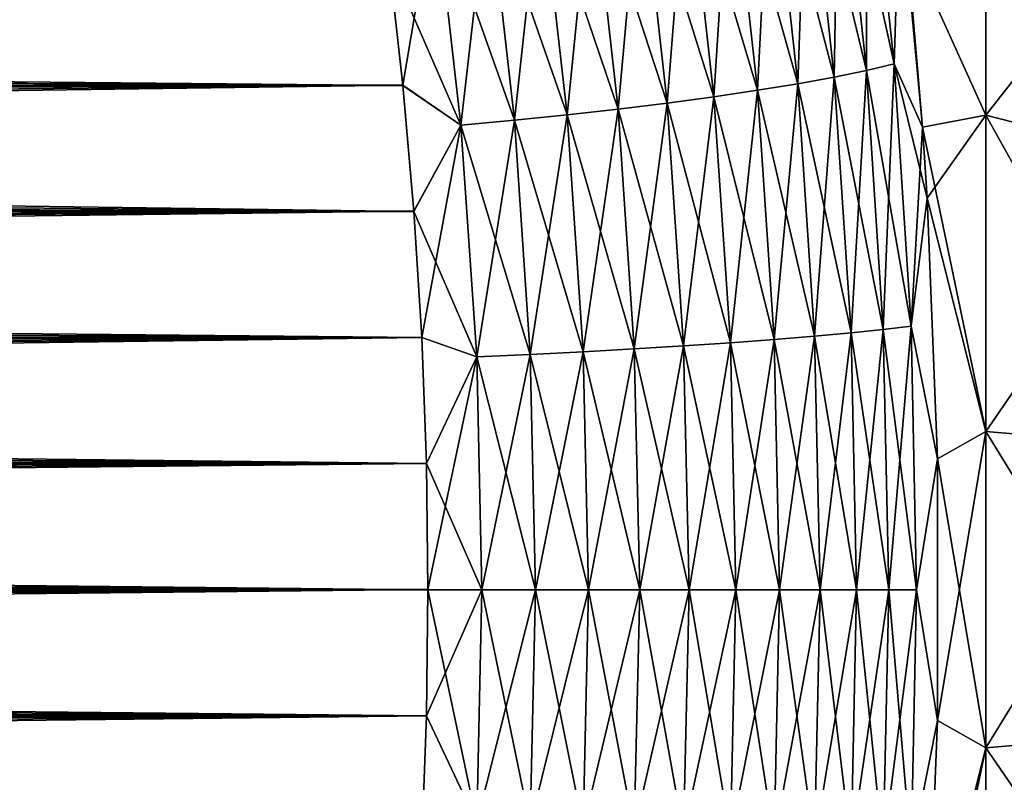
# Model space of a CAD drawing. Header units: metres. Extents: x -61 to 49, y -32 to 32.
# Tile 297 of 343: x 41.7 to 45.4, y -0.72 to 2.14. Entities that reach past the tile are written whole.
import ezdxf

# ---------------------------------------------------------------- set-up
doc = ezdxf.new("R2010")
doc.units = ezdxf.units.M
doc.layers.add('solid_K_27_40_10_000Y34', color=7, linetype='CONTINUOUS')

msp = doc.modelspace()

# ---------------------------------------------------------------- linework, layer by layer
at = {"layer": 'solid_K_27_40_10_000Y34'}
for points in [[(45.029476, 2.4433, -19.133783), (45.328068, 2.962006, -18.321053), (45.328068, 1.782086, -18.473186)], [(45.029476, 2.4433, 19.133783), (45.328068, 1.782086, 18.473186), (45.328068, 2.962006, 18.321053)], [(45.328068, 2.962006, -18.321053), (46.023605, 2.667591, -16.49999), (46.023605, 1.604952, -16.637003)], [(45.328068, 1.782086, -18.473186), (45.328068, 2.962006, -18.321053), (46.023605, 1.604952, -16.637003)], [(45.328068, 2.962006, 18.321053), (45.328068, 1.782086, 18.473186), (46.023605, 2.667591, 16.49999)], [(44.87878, 2.952369, -19.394241), (44.983616, 1.975737, -19.271534), (44.775314, 2.915525, -19.565086)], [(44.87878, 2.952368, 19.394241), (44.775314, 2.915524, 19.565086), (44.879711, 1.951037, 19.44429)], [(45.004276, 2.656291, -19.166079), (44.983616, 1.975737, -19.271534), (44.87878, 2.952369, -19.394241)], [(44.983616, 1.975737, 19.271534), (44.87878, 2.952368, 19.394241), (44.879711, 1.951037, 19.44429)], [(45.004276, 2.656292, 19.166079), (44.87878, 2.952368, 19.394241), (44.983616, 1.975737, 19.271534)], [(44.775314, 2.915525, -19.565086), (44.879711, 1.951037, -19.44429), (44.654831, 2.878217, -19.724283)], [(44.775314, 2.915524, 19.565086), (44.654831, 2.878216, 19.724281), (44.758724, 1.926016, 19.605495)], [(44.879711, 1.951037, 19.44429), (44.775314, 2.915524, 19.565086), (44.758724, 1.926016, 19.605495)], [(44.983616, 1.975737, -19.271534), (44.879711, 1.951037, -19.44429), (44.775314, 2.915525, -19.565086)], [(44.654831, 2.878217, -19.724283), (44.758724, 1.926017, -19.605495), (44.518578, 2.840831, -19.870188)], [(44.654831, 2.878216, 19.724281), (44.518578, 2.84083, 19.870188), (44.621899, 1.900934, 19.753485)], [(44.758724, 1.926016, 19.605495), (44.654831, 2.878216, 19.724281), (44.621899, 1.900934, 19.753485)], [(44.879711, 1.951037, -19.44429), (44.758724, 1.926017, -19.605495), (44.654831, 2.878217, -19.724283)], [(44.518578, 2.840831, -19.870188), (44.621899, 1.900935, -19.753487), (44.367958, 2.803752, -20.001295)], [(44.518578, 2.84083, 19.870188), (44.367958, 2.80375, 20.001295), (44.47065, 1.876048, 19.886736)], [(44.621899, 1.900934, 19.753485), (44.518578, 2.84083, 19.870188), (44.47065, 1.876048, 19.886736)], [(44.758724, 1.926017, -19.605495), (44.621899, 1.900935, -19.753487), (44.518578, 2.840831, -19.870188)], [(44.367958, 2.803752, -20.001295), (44.47065, 1.876049, -19.886736), (44.204525, 2.767363, -20.116257)], [(44.367958, 2.80375, 20.001295), (44.204525, 2.767361, 20.116257), (44.306538, 1.851616, 20.00387)], [(44.47065, 1.876048, 19.886736), (44.367958, 2.80375, 20.001295), (44.306538, 1.851616, 20.00387)], [(44.621899, 1.900935, -19.753487), (44.47065, 1.876049, -19.886736), (44.367958, 2.803752, -20.001295)], [(44.204525, 2.767363, -20.116257), (44.306538, 1.851618, -20.00387), (44.029961, 2.732041, -20.213886)], [(44.204525, 2.767361, 20.116257), (44.029961, 2.732039, 20.213886), (44.131248, 1.827891, 20.103682)], [(44.306538, 1.851616, 20.00387), (44.204525, 2.767361, 20.116257), (44.131248, 1.827891, 20.103682)], [(44.47065, 1.876049, -19.886736), (44.306538, 1.851618, -20.00387), (44.204525, 2.767363, -20.116257)], [(44.029961, 2.732041, -20.213886), (44.131248, 1.827893, -20.103683), (43.846069, 2.698147, -20.293173)], [(44.029961, 2.732039, 20.213886), (43.846069, 2.698145, 20.293173), (43.946594, 1.805116, 20.185143)], [(44.131248, 1.827891, 20.103682), (44.029961, 2.732039, 20.213886), (43.946594, 1.805116, 20.185143)], [(44.306538, 1.851618, -20.00387), (44.131248, 1.827893, -20.103683), (44.029961, 2.732041, -20.213886)], [(43.654751, 2.666032, -20.353304), (43.754482, 1.783527, -20.24741), (43.45797, 2.636026, -20.393656)], [(43.654751, 2.66603, 20.353304), (43.45797, 2.636024, 20.393656), (43.556889, 1.763342, 20.289843)], [(43.754482, 1.783525, 20.24741), (43.654751, 2.66603, 20.353304), (43.556889, 1.763342, 20.289843)], [(43.846069, 2.698147, -20.293173), (43.946594, 1.805117, -20.185143), (43.654751, 2.666032, -20.353304)], [(43.846069, 2.698145, 20.293173), (43.654751, 2.66603, 20.353304), (43.754482, 1.783525, 20.24741)], [(43.946594, 1.805117, -20.185143), (43.754482, 1.783527, -20.24741), (43.654751, 2.666032, -20.353304)], [(43.946594, 1.805116, 20.185143), (43.846069, 2.698145, 20.293173), (43.754482, 1.783525, 20.24741)], [(44.131248, 1.827893, -20.103683), (43.946594, 1.805117, -20.185143), (43.846069, 2.698147, -20.293173)], [(45.328068, 1.782086, 18.473186), (46.023605, 1.604952, 16.637003), (46.023605, 2.667591, 16.49999)], [(43.45797, 2.636026, -20.393656), (43.556889, 1.763344, -20.289843), (43.257759, 2.608441, -20.413815)], [(43.45797, 2.636024, 20.393656), (43.257759, 2.608439, 20.413815), (43.355854, 1.744775, 20.312004)], [(43.556889, 1.763342, 20.289843), (43.45797, 2.636024, 20.393656), (43.355854, 1.744775, 20.312004)], [(43.754482, 1.783527, -20.24741), (43.556889, 1.763344, -20.289843), (43.45797, 2.636026, -20.393656)], [(45.004276, 2.656292, 19.166079), (44.983616, 1.975737, 19.271534), (45.090019, 1.737686, 19.064695)], [(45.004276, 2.656291, -19.166079), (45.090019, 1.737685, -19.064695), (44.983616, 1.975737, -19.271534)], [(45.004276, 2.656292, 19.166079), (45.090019, 1.737686, 19.064695), (45.029476, 2.4433, 19.133783)], [(45.004276, 2.656291, -19.166079), (45.029476, 2.4433, -19.133783), (45.090019, 1.737685, -19.064695)], [(43.257759, 2.608439, 20.413815), (43.084648, 2.367738, 20.384573), (43.137783, 1.89485, 20.33)], [(43.257759, 2.608441, -20.413815), (43.355854, 1.744777, -20.312004), (43.084679, 2.367485, -20.384541)], [(43.355854, 1.744775, 20.312004), (43.257759, 2.608439, 20.413815), (43.137783, 1.89485, 20.33)], [(43.556889, 1.763344, -20.289843), (43.355854, 1.744777, -20.312004), (43.257759, 2.608441, -20.413815)], [(45.090019, 1.737685, -19.064695), (45.029476, 2.4433, -19.133783), (45.328068, 1.782086, -18.473186)], [(45.029476, 2.4433, 19.133783), (45.090019, 1.737686, 19.064695), (45.328068, 1.782086, 18.473186)], [(43.084648, 2.367738, 20.384573), (9.719599, 2.208937, 19.199072), (9.554608, 2.044169, 19.173697)], [(43.137783, 1.89485, 20.33), (43.084648, 2.367738, 20.384573), (9.554608, 2.044169, 19.173697)], [(43.084679, 2.367485, -20.384541), (43.13781, 1.894571, -20.329971), (9.720771, 2.210061, -19.199253)], [(43.355854, 1.744777, -20.312004), (43.13781, 1.894571, -20.329971), (43.084679, 2.367485, -20.384541)], [(43.13781, 1.894571, -20.329971), (9.555717, 2.045319, -19.173866), (9.720771, 2.210061, -19.199253)], [(43.137783, 1.89485, 20.33), (9.554608, 2.044169, 19.173697), (9.405478, 1.882873, 19.150776)], [(43.13781, 1.894571, -20.329971), (9.406517, 1.884046, -19.150936), (9.555717, 2.045319, -19.173866)], [(44.983616, 1.975737, -19.271534), (45.046825, 0.990136, -19.197395), (44.879711, 1.951037, -19.44429)], [(44.983616, 1.975737, 19.271534), (44.879711, 1.951037, 19.44429), (44.942654, 0.977743, 19.371311)], [(45.046825, 0.990135, 19.197397), (44.983616, 1.975737, 19.271534), (44.942654, 0.977743, 19.371311)], [(44.983616, 1.975737, -19.271534), (45.090019, 1.737685, -19.064695), (45.107521, 1.47117, -19.044703)], [(44.983616, 1.975737, -19.271534), (45.107521, 1.47117, -19.044703), (45.046825, 0.990136, -19.197395)], [(45.046825, 0.990135, 19.197397), (45.090019, 1.737686, 19.064695), (44.983616, 1.975737, 19.271534)], [(44.758724, 1.926017, -19.605495), (44.821362, 0.965189, -19.533733), (44.621899, 1.900935, -19.753487)], [(44.758724, 1.926016, 19.605495), (44.621899, 1.900934, 19.753485), (44.684189, 0.952599, 19.682987)], [(44.821362, 0.965188, 19.533733), (44.758724, 1.926016, 19.605495), (44.684189, 0.952599, 19.682987)], [(44.879711, 1.951037, -19.44429), (44.942657, 0.977744, -19.371311), (44.758724, 1.926017, -19.605495)], [(44.879711, 1.951037, 19.44429), (44.758724, 1.926016, 19.605495), (44.821362, 0.965188, 19.533733)], [(44.942657, 0.977744, -19.371311), (44.821362, 0.965189, -19.533733), (44.758724, 1.926017, -19.605495)], [(44.942654, 0.977743, 19.371311), (44.879711, 1.951037, 19.44429), (44.821362, 0.965188, 19.533733)], [(45.046825, 0.990136, -19.197395), (44.942657, 0.977744, -19.371311), (44.879711, 1.951037, -19.44429)], [(43.137783, 1.89485, 20.33), (9.153586, 1.57132, 19.111929), (9.049456, 1.421684, 19.0958)], [(43.178986, 1.4216, 20.287624), (43.137783, 1.89485, 20.33), (9.049456, 1.421684, 19.0958)], [(43.137783, 1.89485, 20.33), (9.272296, 1.725054, 19.130219), (9.153586, 1.57132, 19.111929)], [(43.137783, 1.89485, 20.33), (9.405478, 1.882873, 19.150776), (9.272296, 1.725054, 19.130219)], [(43.13781, 1.894571, -20.329971), (43.179008, 1.421291, -20.2876), (9.406517, 1.884046, -19.150936)], [(43.355854, 1.744775, 20.312004), (43.137783, 1.89485, 20.33), (43.178986, 1.4216, 20.287624)], [(43.355854, 1.744777, -20.312004), (43.179008, 1.421291, -20.2876), (43.13781, 1.894571, -20.329971)], [(44.621899, 1.900935, -19.753487), (44.684189, 0.9526, -19.682987), (44.47065, 1.876049, -19.886736)], [(44.621899, 1.900934, 19.753485), (44.47065, 1.876048, 19.886736), (44.532558, 0.940105, 19.817535)], [(44.684189, 0.952599, 19.682987), (44.621899, 1.900934, 19.753485), (44.532558, 0.940105, 19.817535)], [(44.821362, 0.965189, -19.533733), (44.684189, 0.9526, -19.682987), (44.621899, 1.900935, -19.753487)], [(43.179008, 1.421291, -20.2876), (9.27326, 1.72625, -19.130367), (9.406517, 1.884046, -19.150936)], [(44.306538, 1.851618, -20.00387), (44.368031, 0.927839, -19.935989), (44.131248, 1.827893, -20.103683)], [(44.306538, 1.851616, 20.00387), (44.131248, 1.827891, 20.103682), (44.192303, 0.915921, 20.037127)], [(44.368031, 0.927837, 19.935989), (44.306538, 1.851616, 20.00387), (44.192303, 0.915921, 20.037127)], [(44.47065, 1.876049, -19.886736), (44.532558, 0.940107, -19.817535), (44.306538, 1.851618, -20.00387)], [(44.47065, 1.876048, 19.886736), (44.306538, 1.851616, 20.00387), (44.368031, 0.927837, 19.935989)], [(44.532558, 0.940107, -19.817535), (44.368031, 0.927839, -19.935989), (44.306538, 1.851618, -20.00387)], [(44.532558, 0.940105, 19.817535), (44.47065, 1.876048, 19.886736), (44.368031, 0.927837, 19.935989)], [(44.684189, 0.9526, -19.682987), (44.532558, 0.940107, -19.817535), (44.47065, 1.876049, -19.886736)], [(44.131248, 1.827893, -20.103683), (44.192303, 0.915922, -20.037127), (43.946594, 1.805117, -20.185143)], [(44.131248, 1.827891, 20.103682), (43.946594, 1.805116, 20.185143), (44.007187, 0.904478, 20.119904)], [(44.192303, 0.915921, 20.037127), (44.131248, 1.827891, 20.103682), (44.007187, 0.904478, 20.119904)], [(44.368031, 0.927839, -19.935989), (44.192303, 0.915922, -20.037127), (44.131248, 1.827893, -20.103683)], [(43.754482, 1.783527, -20.24741), (43.814594, 0.89363, -20.18347), (43.556889, 1.763344, -20.289843)], [(43.754482, 1.783525, 20.24741), (43.556889, 1.763342, 20.289843), (43.616505, 0.883482, 20.227167)], [(43.814594, 0.893628, 20.18347), (43.754482, 1.783525, 20.24741), (43.616505, 0.883482, 20.227167)], [(43.946594, 1.805117, -20.185143), (44.007187, 0.90448, -20.119904), (43.754482, 1.783527, -20.24741)], [(43.946594, 1.805116, 20.185143), (43.754482, 1.783525, 20.24741), (43.814594, 0.893628, 20.18347)], [(44.007187, 0.90448, -20.119904), (43.814594, 0.89363, -20.18347), (43.754482, 1.783527, -20.24741)], [(44.007187, 0.904478, 20.119904), (43.946594, 1.805116, 20.185143), (43.814594, 0.893628, 20.18347)], [(44.192303, 0.915922, -20.037127), (44.007187, 0.90448, -20.119904), (43.946594, 1.805117, -20.185143)], [(45.090019, 1.737685, -19.064695), (45.328068, 1.782086, -18.473186), (45.328068, 0.594843, -18.54941)], [(45.090019, 1.737686, 19.064695), (45.107521, 1.471169, 19.044703), (45.328068, 1.782086, 18.473186)], [(45.107521, 1.471169, 19.044703), (45.328068, 0.594843, 18.54941), (45.328068, 1.782086, 18.473186)], [(45.328068, 1.782086, -18.473186), (46.023605, 1.604952, -16.637003), (46.023605, 0.535718, -16.70565)], [(45.328068, 0.594843, -18.54941), (45.328068, 1.782086, -18.473186), (46.023605, 0.535718, -16.70565)], [(45.328068, 1.782086, 18.473186), (45.328068, 0.594843, 18.54941), (46.023605, 1.604952, 16.637003)], [(43.355854, 1.744775, 20.312004), (43.178986, 1.4216, 20.287624), (43.208366, 0.94795, 20.257383)], [(43.355854, 1.744777, -20.312004), (43.414967, 0.874147, -20.250546), (43.179008, 1.421291, -20.2876)], [(43.414967, 0.874145, 20.250546), (43.355854, 1.744775, 20.312004), (43.208366, 0.94795, 20.257383)], [(43.556889, 1.763344, -20.289843), (43.616505, 0.883484, -20.227167), (43.355854, 1.744777, -20.312004)], [(43.556889, 1.763342, 20.289843), (43.355854, 1.744775, 20.312004), (43.414967, 0.874145, 20.250546)], [(43.616505, 0.883484, -20.227167), (43.414967, 0.874147, -20.250546), (43.355854, 1.744777, -20.312004)], [(43.616505, 0.883482, 20.227167), (43.556889, 1.763342, 20.289843), (43.414967, 0.874145, 20.250546)], [(43.814594, 0.89363, -20.18347), (43.616505, 0.883484, -20.227167), (43.556889, 1.763344, -20.289843)], [(43.179008, 1.421291, -20.2876), (9.154469, 1.572526, -19.112066), (9.27326, 1.72625, -19.130367)], [(45.046825, 0.990135, 19.197397), (45.107521, 1.471169, 19.044703), (45.090019, 1.737686, 19.064695)], [(45.107521, 1.47117, -19.044703), (45.090019, 1.737685, -19.064695), (45.328068, 0.594843, -18.54941)], [(45.328068, 0.594843, 18.54941), (46.023605, 0.535718, 16.70565), (46.023605, 1.604952, 16.637003)], [(43.179008, 1.421291, -20.2876), (9.050252, 1.422885, -19.095924), (9.154469, 1.572526, -19.112066)], [(45.046825, 0.990136, -19.197395), (45.107521, 1.47117, -19.044703), (45.146774, 0.491462, -18.999849)], [(45.046825, 0.990135, 19.197397), (45.146774, 0.491461, 18.999847), (45.107521, 1.471169, 19.044703)], [(45.146774, 0.491462, -18.999849), (45.107521, 1.47117, -19.044703), (45.328068, 0.594843, -18.54941)], [(45.107521, 1.471169, 19.044703), (45.146774, 0.491461, 18.999847), (45.328068, 0.594843, 18.54941)], [(43.178986, 1.4216, 20.287624), (8.879306, 1.135664, 19.069477), (8.811363, 0.998765, 19.058968)], [(43.208366, 0.94795, 20.257383), (43.178986, 1.4216, 20.287624), (8.811363, 0.998765, 19.058968)], [(43.178986, 1.4216, 20.287624), (8.958002, 1.276424, 19.081682), (8.879306, 1.135664, 19.069477)], [(43.178986, 1.4216, 20.287624), (9.049456, 1.421684, 19.0958), (8.958002, 1.276424, 19.081682)], [(43.179008, 1.421291, -20.2876), (8.958708, 1.27761, -19.081793), (9.050252, 1.422885, -19.095924)], [(43.179008, 1.421291, -20.2876), (43.208382, 0.947617, -20.257368), (8.958708, 1.27761, -19.081793)], [(43.414967, 0.874147, -20.250546), (43.208382, 0.947617, -20.257368), (43.179008, 1.421291, -20.2876)], [(43.208382, 0.947617, -20.257368), (8.879918, 1.136821, -19.069571), (8.958708, 1.27761, -19.081793)], [(43.208382, 0.947617, -20.257368), (8.811888, 0.999896, -19.05905), (8.879918, 1.136821, -19.069571)], [(43.208382, 0.947617, -20.257368), (8.754532, 0.866907, -19.050137), (8.811888, 0.999896, -19.05905)], [(43.208366, 0.94795, 20.257383), (8.811363, 0.998765, 19.058968), (8.754088, 0.865796, 19.050068)], [(44.821362, 0.965189, -19.533733), (44.842281, 0, -19.509737), (44.684189, 0.9526, -19.682987)], [(44.821362, 0.965188, 19.533733), (44.684189, 0.952599, 19.682987), (44.704998, -0.000001, 19.659416)], [(44.842281, 0, 19.509737), (44.821362, 0.965188, 19.533733), (44.704998, -0.000001, 19.659416)], [(44.942657, 0.977744, -19.371311), (44.96368, 0, -19.346909), (44.821362, 0.965189, -19.533733)], [(44.942654, 0.977743, 19.371311), (44.821362, 0.965188, 19.533733), (44.842281, 0, 19.509737)], [(44.96368, 0, -19.346909), (44.842281, 0, -19.509737), (44.821362, 0.965189, -19.533733)], [(44.96368, 0, 19.346909), (44.942654, 0.977743, 19.371311), (44.842281, 0, 19.509737)], [(45.046825, 0.990135, 19.197397), (44.942654, 0.977743, 19.371311), (44.96368, 0, 19.346909)], [(45.046825, 0.990136, -19.197395), (45.06794, 0, -19.172606), (44.942657, 0.977744, -19.371311)], [(45.06794, 0, -19.172606), (44.96368, 0, -19.346909), (44.942657, 0.977744, -19.371311)], [(45.06794, 0, 19.172606), (45.046825, 0.990135, 19.197397), (44.96368, 0, 19.346909)], [(45.046825, 0.990136, -19.197395), (45.146774, 0.491462, -18.999849), (45.06794, 0, -19.172606)], [(45.06794, 0, 19.172606), (45.146774, 0.491461, 18.999847), (45.046825, 0.990135, 19.197397)], [(43.208366, 0.94795, 20.257383), (8.666482, 0.608949, 19.03647), (8.63496, 0.484231, 19.031578)], [(43.225979, 0.474132, 20.239254), (43.208366, 0.94795, 20.257383), (8.63496, 0.484231, 19.031578)], [(43.208366, 0.94795, 20.257383), (8.705893, 0.73588, 19.042595), (8.666482, 0.608949, 19.03647)], [(43.208366, 0.94795, 20.257383), (8.754088, 0.865796, 19.050068), (8.705893, 0.73588, 19.042595)], [(43.208382, 0.947617, -20.257368), (43.225986, 0.473783, -20.239246), (8.754532, 0.866907, -19.050137)], [(43.414967, 0.874145, 20.250546), (43.208366, 0.94795, 20.257383), (43.225979, 0.474132, 20.239254)], [(43.414967, 0.874147, -20.250546), (43.225986, 0.473783, -20.239246), (43.208382, 0.947617, -20.257368)], [(44.368031, 0.927839, -19.935989), (44.388573, 0.000001, -19.913294), (44.192303, 0.915922, -20.037127)], [(44.368031, 0.927837, 19.935989), (44.192303, 0.915921, 20.037127), (44.212696, -0.000001, 20.014875)], [(44.388573, -0.000001, 19.913294), (44.368031, 0.927837, 19.935989), (44.212696, -0.000001, 20.014875)], [(44.532558, 0.940107, -19.817535), (44.553238, 0.000001, -19.794397), (44.368031, 0.927839, -19.935989)], [(44.532558, 0.940105, 19.817535), (44.368031, 0.927837, 19.935989), (44.388573, -0.000001, 19.913294)], [(44.553238, 0.000001, -19.794397), (44.388573, 0.000001, -19.913294), (44.368031, 0.927839, -19.935989)], [(44.553238, -0.000001, 19.794397), (44.532558, 0.940105, 19.817535), (44.388573, -0.000001, 19.913294)], [(44.684189, 0.9526, -19.682987), (44.704998, 0.000001, -19.659416), (44.532558, 0.940107, -19.817535)], [(44.684189, 0.952599, 19.682987), (44.532558, 0.940105, 19.817535), (44.553238, -0.000001, 19.794397)], [(44.704998, 0.000001, -19.659416), (44.553238, 0.000001, -19.794397), (44.532558, 0.940107, -19.817535)], [(44.704998, -0.000001, 19.659416), (44.684189, 0.952599, 19.682987), (44.553238, -0.000001, 19.794397)], [(44.842281, 0, -19.509737), (44.704998, 0.000001, -19.659416), (44.684189, 0.9526, -19.682987)], [(43.814594, 0.89363, -20.18347), (43.834671, 0.000001, -20.162096), (43.616505, 0.883484, -20.227167)], [(43.814594, 0.893628, 20.18347), (43.616505, 0.883482, 20.227167), (43.636417, -0.000001, 20.206217)], [(43.834671, -0.000001, 20.162096), (43.814594, 0.893628, 20.18347), (43.636417, -0.000001, 20.206217)], [(44.007187, 0.90448, -20.119904), (44.027424, 0.000001, -20.098095), (43.814594, 0.89363, -20.18347)], [(44.007187, 0.904478, 20.119904), (43.814594, 0.893628, 20.18347), (43.834671, -0.000001, 20.162096)], [(44.027424, 0.000001, -20.098095), (43.834671, 0.000001, -20.162096), (43.814594, 0.89363, -20.18347)], [(44.027424, -0.000001, 20.098095), (44.007187, 0.904478, 20.119904), (43.834671, -0.000001, 20.162096)], [(44.192303, 0.915922, -20.037127), (44.212696, 0.000001, -20.014875), (44.007187, 0.90448, -20.119904)], [(44.192303, 0.915921, 20.037127), (44.007187, 0.904478, 20.119904), (44.027424, -0.000001, 20.098095)], [(44.212696, 0.000001, -20.014875), (44.027424, 0.000001, -20.098095), (44.007187, 0.90448, -20.119904)], [(44.212696, -0.000001, 20.014875), (44.192303, 0.915921, 20.037127), (44.027424, -0.000001, 20.098095)], [(44.388573, 0.000001, -19.913294), (44.212696, 0.000001, -20.014875), (44.192303, 0.915922, -20.037127)], [(43.225986, 0.473783, -20.239246), (8.706261, 0.736968, -19.042652), (8.754532, 0.866907, -19.050137)], [(43.414967, 0.874145, 20.250546), (43.225979, 0.474132, 20.239254), (43.231838, 0.000178, 20.23321)], [(43.414967, 0.874147, -20.250546), (43.434711, 0.000001, -20.230003), (43.225986, 0.473783, -20.239246)], [(43.434711, -0.000001, 20.230003), (43.414967, 0.874145, 20.250546), (43.231838, 0.000178, 20.23321)], [(43.616505, 0.883484, -20.227167), (43.636417, 0.000001, -20.206217), (43.414967, 0.874147, -20.250546)], [(43.616505, 0.883482, 20.227167), (43.414967, 0.874145, 20.250546), (43.434711, -0.000001, 20.230003)], [(43.636417, 0.000001, -20.206217), (43.434711, 0.000001, -20.230003), (43.414967, 0.874147, -20.250546)], [(43.636417, -0.000001, 20.206217), (43.616505, 0.883482, 20.227167), (43.434711, -0.000001, 20.230003)], [(43.834671, 0.000001, -20.162096), (43.636417, 0.000001, -20.206217), (43.616505, 0.883484, -20.227167)], [(43.225986, 0.473783, -20.239246), (8.666782, 0.610008, -19.036518), (8.706261, 0.736968, -19.042652)], [(43.225986, 0.473783, -20.239246), (8.635196, 0.485265, -19.031614), (8.666782, 0.610008, -19.036518)], [(45.146774, 0.491462, -18.999849), (45.328068, 0.594843, -18.54941), (45.328068, -0.594843, -18.54941)], [(45.146774, -0.491462, 18.999849), (45.328068, -0.594843, 18.54941), (45.328068, 0.594843, 18.54941)], [(45.146774, 0.491461, 18.999847), (45.146774, -0.491462, 18.999849), (45.328068, 0.594843, 18.54941)], [(45.328068, 0.594843, -18.54941), (46.023605, 0.535718, -16.70565), (46.023605, -0.535718, -16.70565)], [(45.328068, -0.594843, -18.54941), (45.328068, 0.594843, -18.54941), (46.023605, -0.535718, -16.70565)], [(45.328068, 0.594843, 18.54941), (45.328068, -0.594843, 18.54941), (46.023605, 0.535718, 16.70565)], [(45.328068, -0.594843, 18.54941), (46.023605, -0.535718, 16.70565), (46.023605, 0.535718, 16.70565)], [(43.225979, 0.474132, 20.239254), (8.63496, 0.484231, 19.031578), (8.610969, 0.361613, 19.027857)], [(43.225986, 0.473783, -20.239246), (8.611139, 0.362632, -19.027884), (8.635196, 0.485265, -19.031614)], [(45.06794, 0, -19.172606), (45.146774, 0.491462, -18.999849), (45.146774, -0.491461, -18.999847)], [(45.06794, 0, 19.172606), (45.146774, -0.491462, 18.999849), (45.146774, 0.491461, 18.999847)], [(45.146774, -0.491461, -18.999847), (45.146774, 0.491462, -18.999849), (45.328068, -0.594843, -18.54941)], [(43.225979, 0.474132, 20.239254), (8.594132, 0.240232, 19.025238), (8.584143, 0.119673, 19.023684)], [(43.231838, 0.000178, 20.23321), (43.225979, 0.474132, 20.239254), (8.584143, 0.119673, 19.023684)], [(43.225979, 0.474132, 20.239254), (8.610969, 0.361613, 19.027857), (8.594132, 0.240232, 19.025238)], [(43.225986, 0.473783, -20.239246), (43.231838, -0.000178, -20.23321), (8.611139, 0.362632, -19.027884)], [(43.434711, 0.000001, -20.230003), (43.231838, -0.000178, -20.23321), (43.225986, 0.473783, -20.239246)], [(43.231838, -0.000178, -20.23321), (8.594241, 0.241242, -19.025255), (8.611139, 0.362632, -19.027884)], [(43.231838, -0.000178, -20.23321), (8.584196, 0.120683, -19.023693), (8.594241, 0.241242, -19.025255)], [(43.231838, -0.000178, -20.23321), (8.580923, 0.000506, -19.023174), (8.584196, 0.120683, -19.023693)], [(43.231838, 0.000178, 20.23321), (8.584143, 0.119673, 19.023684), (8.580923, -0.000506, 19.023174)], [(43.231838, -0.000178, -20.23321), (8.584143, -0.119673, -19.023684), (8.580923, 0.000506, -19.023174)], [(43.231838, 0.000178, 20.23321), (8.580923, -0.000506, 19.023174), (8.584196, -0.120683, 19.023693)], [(43.231838, 0.000178, 20.23321), (8.584196, -0.120683, 19.023693), (8.594241, -0.241242, 19.025255)], [(43.231838, 0.000178, 20.23321), (8.594241, -0.241242, 19.025255), (8.611139, -0.362632, 19.027884)], [(43.225986, -0.473783, 20.239246), (43.231838, 0.000178, 20.23321), (8.611139, -0.362632, 19.027884)], [(43.434711, -0.000001, 20.230003), (43.231838, 0.000178, 20.23321), (43.225986, -0.473783, 20.239246)], [(43.434711, 0.000001, -20.230003), (43.414967, -0.874145, -20.250546), (43.231838, -0.000178, -20.23321)], [(43.616505, -0.883482, -20.227167), (43.414967, -0.874145, -20.250546), (43.434711, 0.000001, -20.230003)], [(43.636417, 0.000001, -20.206217), (43.616505, -0.883482, -20.227167), (43.434711, 0.000001, -20.230003)], [(43.814594, -0.893628, -20.18347), (43.616505, -0.883482, -20.227167), (43.636417, 0.000001, -20.206217)], [(43.834671, 0.000001, -20.162096), (43.814594, -0.893628, -20.18347), (43.636417, 0.000001, -20.206217)], [(44.007187, -0.904478, -20.119904), (43.814594, -0.893628, -20.18347), (43.834671, 0.000001, -20.162096)], [(44.027424, 0.000001, -20.098095), (44.007187, -0.904478, -20.119904), (43.834671, 0.000001, -20.162096)], [(44.192303, -0.915921, -20.037127), (44.007187, -0.904478, -20.119904), (44.027424, 0.000001, -20.098095)], [(44.212696, 0.000001, -20.014875), (44.192303, -0.915921, -20.037127), (44.027424, 0.000001, -20.098095)], [(44.368031, -0.927837, -19.935989), (44.192303, -0.915921, -20.037127), (44.212696, 0.000001, -20.014875)], [(44.388573, 0.000001, -19.913294), (44.368031, -0.927837, -19.935989), (44.212696, 0.000001, -20.014875)], [(44.532558, -0.940105, -19.817535), (44.368031, -0.927837, -19.935989), (44.388573, 0.000001, -19.913294)], [(44.553238, 0.000001, -19.794397), (44.532558, -0.940105, -19.817535), (44.388573, 0.000001, -19.913294)], [(44.684189, -0.952599, -19.682987), (44.532558, -0.940105, -19.817535), (44.553238, 0.000001, -19.794397)], [(44.704998, 0.000001, -19.659416), (44.684189, -0.952599, -19.682987), (44.553238, 0.000001, -19.794397)], [(44.821362, -0.965188, -19.533733), (44.684189, -0.952599, -19.682987), (44.704998, 0.000001, -19.659416)], [(44.842281, 0, -19.509737), (44.821362, -0.965188, -19.533733), (44.704998, 0.000001, -19.659416)], [(44.942654, -0.977743, -19.371311), (44.821362, -0.965188, -19.533733), (44.842281, 0, -19.509737)], [(44.96368, 0, -19.346909), (44.942654, -0.977743, -19.371311), (44.842281, 0, -19.509737)], [(45.046825, -0.990135, -19.197397), (44.942654, -0.977743, -19.371311), (44.96368, 0, -19.346909)], [(45.06794, 0, -19.172606), (45.046825, -0.990135, -19.197397), (44.96368, 0, -19.346909)], [(45.06794, 0, -19.172606), (45.146774, -0.491461, -18.999847), (45.046825, -0.990135, -19.197397)], [(43.231838, -0.000178, -20.23321), (43.225979, -0.474132, -20.239254), (8.584143, -0.119673, -19.023684)], [(43.414967, -0.874145, -20.250546), (43.225979, -0.474132, -20.239254), (43.231838, -0.000178, -20.23321)], [(43.414967, -0.874147, 20.250546), (43.434711, -0.000001, 20.230003), (43.225986, -0.473783, 20.239246)], [(43.636417, -0.000001, 20.206217), (43.434711, -0.000001, 20.230003), (43.414967, -0.874147, 20.250546)], [(43.616505, -0.883484, 20.227167), (43.636417, -0.000001, 20.206217), (43.414967, -0.874147, 20.250546)], [(43.834671, -0.000001, 20.162096), (43.636417, -0.000001, 20.206217), (43.616505, -0.883484, 20.227167)], [(43.814594, -0.89363, 20.18347), (43.834671, -0.000001, 20.162096), (43.616505, -0.883484, 20.227167)], [(44.027424, -0.000001, 20.098095), (43.834671, -0.000001, 20.162096), (43.814594, -0.89363, 20.18347)], [(44.007187, -0.90448, 20.119904), (44.027424, -0.000001, 20.098095), (43.814594, -0.89363, 20.18347)], [(44.212696, -0.000001, 20.014875), (44.027424, -0.000001, 20.098095), (44.007187, -0.90448, 20.119904)], [(44.192303, -0.915922, 20.037127), (44.212696, -0.000001, 20.014875), (44.007187, -0.90448, 20.119904)], [(44.388573, -0.000001, 19.913294), (44.212696, -0.000001, 20.014875), (44.192303, -0.915922, 20.037127)], [(44.368031, -0.927839, 19.935989), (44.388573, -0.000001, 19.913294), (44.192303, -0.915922, 20.037127)], [(44.553238, -0.000001, 19.794397), (44.388573, -0.000001, 19.913294), (44.368031, -0.927839, 19.935989)], [(44.532558, -0.940107, 19.817535), (44.553238, -0.000001, 19.794397), (44.368031, -0.927839, 19.935989)], [(44.704998, -0.000001, 19.659416), (44.553238, -0.000001, 19.794397), (44.532558, -0.940107, 19.817535)], [(44.684189, -0.9526, 19.682987), (44.704998, -0.000001, 19.659416), (44.532558, -0.940107, 19.817535)], [(44.842281, 0, 19.509737), (44.704998, -0.000001, 19.659416), (44.684189, -0.9526, 19.682987)], [(44.821362, -0.965189, 19.533733), (44.842281, 0, 19.509737), (44.684189, -0.9526, 19.682987)], [(44.96368, 0, 19.346909), (44.842281, 0, 19.509737), (44.821362, -0.965189, 19.533733)], [(44.942657, -0.977744, 19.371311), (44.96368, 0, 19.346909), (44.821362, -0.965189, 19.533733)], [(45.06794, 0, 19.172606), (44.96368, 0, 19.346909), (44.942657, -0.977744, 19.371311)], [(45.046825, -0.990136, 19.197395), (45.06794, 0, 19.172606), (44.942657, -0.977744, 19.371311)], [(45.046825, -0.990136, 19.197395), (45.146774, -0.491462, 18.999849), (45.06794, 0, 19.172606)], [(43.225979, -0.474132, -20.239254), (8.594132, -0.240232, -19.025238), (8.584143, -0.119673, -19.023684)], [(43.225979, -0.474132, -20.239254), (8.610969, -0.361613, -19.027857), (8.594132, -0.240232, -19.025238)], [(43.225979, -0.474132, -20.239254), (8.63496, -0.484231, -19.031578), (8.610969, -0.361613, -19.027857)], [(43.225986, -0.473783, 20.239246), (8.611139, -0.362632, 19.027884), (8.635196, -0.485265, 19.031614)], [(43.225979, -0.474132, -20.239254), (43.208366, -0.94795, -20.257383), (8.63496, -0.484231, -19.031578)], [(43.225986, -0.473783, 20.239246), (8.635196, -0.485265, 19.031614), (8.666782, -0.610008, 19.036518)], [(43.225986, -0.473783, 20.239246), (8.666782, -0.610008, 19.036518), (8.706261, -0.736968, 19.042652)], [(43.225986, -0.473783, 20.239246), (8.706261, -0.736968, 19.042652), (8.754532, -0.866907, 19.050137)], [(43.208382, -0.947617, 20.257368), (43.225986, -0.473783, 20.239246), (8.754532, -0.866907, 19.050137)], [(43.414967, -0.874145, -20.250546), (43.208366, -0.94795, -20.257383), (43.225979, -0.474132, -20.239254)], [(43.414967, -0.874147, 20.250546), (43.225986, -0.473783, 20.239246), (43.208382, -0.947617, 20.257368)], [(43.208366, -0.94795, -20.257383), (8.666482, -0.608949, -19.03647), (8.63496, -0.484231, -19.031578)], [(45.046825, -0.990135, -19.197397), (45.146774, -0.491461, -18.999847), (45.107521, -1.471169, -19.044703)], [(45.046825, -0.990136, 19.197395), (45.107521, -1.47117, 19.044703), (45.146774, -0.491462, 18.999849)], [(45.107521, -1.471169, -19.044703), (45.146774, -0.491461, -18.999847), (45.328068, -0.594843, -18.54941)], [(45.146774, -0.491462, 18.999849), (45.107521, -1.47117, 19.044703), (45.328068, -0.594843, 18.54941)], [(45.328068, -0.594843, -18.54941), (46.023605, -0.535718, -16.70565), (46.023605, -1.604952, -16.637003)], [(45.328068, -1.782086, 18.473186), (46.023605, -1.604952, 16.637003), (46.023605, -0.535718, 16.70565)], [(45.328068, -0.594843, 18.54941), (45.328068, -1.782086, 18.473186), (46.023605, -0.535718, 16.70565)], [(43.208366, -0.94795, -20.257383), (8.705893, -0.73588, -19.042595), (8.666482, -0.608949, -19.03647)], [(45.090019, -1.737685, 19.064695), (45.328068, -1.782086, 18.473186), (45.328068, -0.594843, 18.54941)], [(45.107521, -1.47117, 19.044703), (45.090019, -1.737685, 19.064695), (45.328068, -0.594843, 18.54941)], [(45.107521, -1.471169, -19.044703), (45.328068, -0.594843, -18.54941), (45.328068, -1.782086, -18.473186)], [(45.328068, -1.782086, -18.473186), (45.328068, -0.594843, -18.54941), (46.023605, -1.604952, -16.637003)]]:
    msp.add_3dface(points, dxfattribs=at)

doc.saveas('drawing.dxf')
